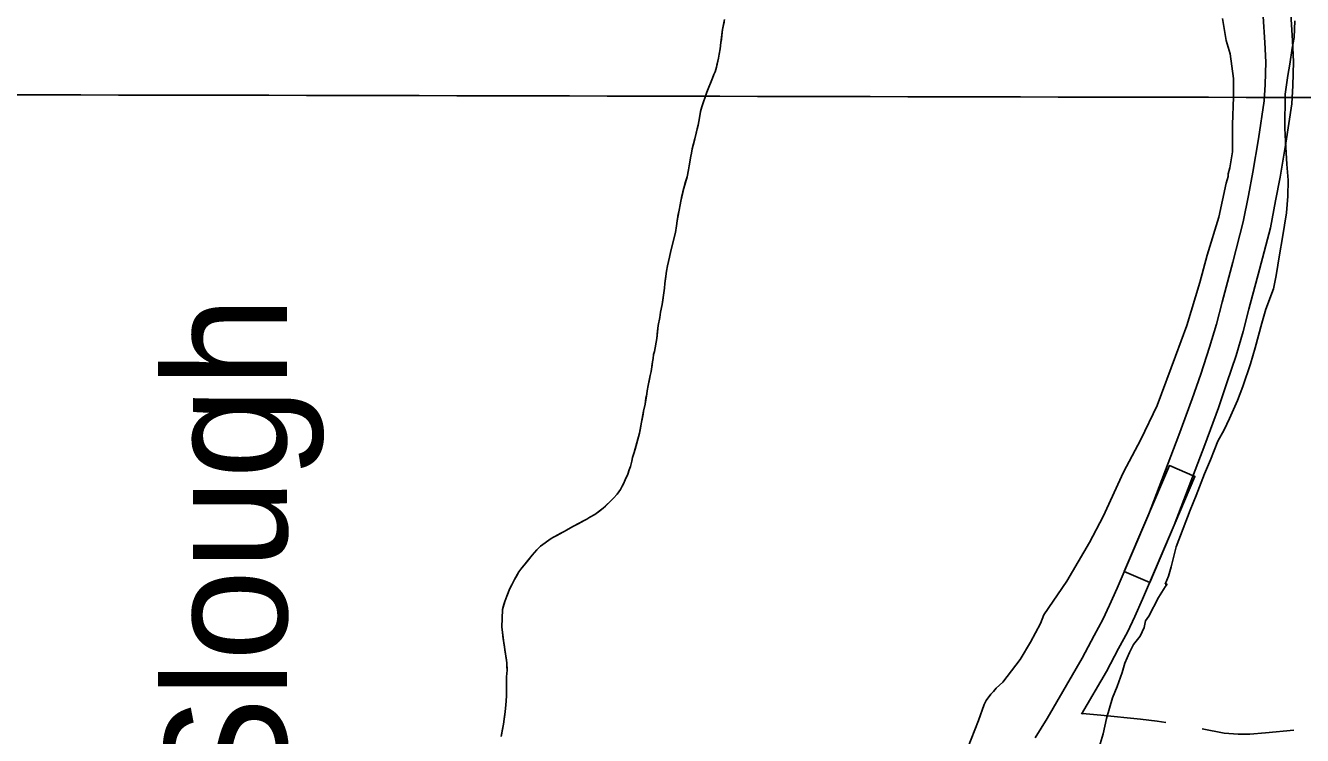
# Model space of a CAD drawing. Extents: x 3172231 to 3210228, y 940198 to 965780.
# Drawn here: x 3197406 to 3198790, y 957106 to 957877 of the extents above; entities that cross this region are included whole.
import ezdxf

# ---------------------------------------------------------------- set-up
doc = ezdxf.new("R2010")
doc.units = 0
for name, color, linetype in [('V-GRID-MAJR', 7, 'Continuous'), ('V-RIVR-IDEN', 7, 'Continuous'), ('V-ROAD-CNTR', 7, 'Continuous'), ('V-SITE-VEGE', 7, 'Continuous'), ('V-TOPO-SHOR', 7, 'Continuous')]:
    doc.layers.add(name, color=color, linetype=linetype)

msp = doc.modelspace()

# ---------------------------------------------------------------- linework, layer by layer
at = {"layer": 'V-GRID-MAJR'}
msp.add_spline([(3176521.954, 957856.218), (3181737.509, 957841.425), (3186953.067, 957827.391), (3192168.626, 957814.116), (3197384.187, 957801.599), (3202599.75, 957789.841), (3207815.315, 957778.841), (3207815.316, 957778.841)], degree=3, dxfattribs=at)
at = {"layer": 'V-ROAD-CNTR'}
for points in [[(3198500.093, 957103.87), (3198513.327, 957124.902), (3198551.194, 957190.445), (3198564.024, 957215), (3198573.521, 957232.131), (3198580.861, 957247.853), (3198589.063, 957266.191), (3198623.073, 957345.979), (3198656.026, 957432.4), (3198670.526, 957471.82), (3198679.718, 957498.551), (3198689.354, 957527.689), (3198696.664, 957552.61), (3198702.926, 957576.72), (3198714.576, 957619.783), (3198725.882, 957663.704), (3198731.448, 957692.304), (3198736.35, 957717.481), (3198742.234, 957753.712), (3198748.539, 957794.908), (3198749.526, 957812.807), (3198750.135, 957837.042), (3198749.182, 957858.413), (3198747.373, 957886.484)], [(3198550.567, 957129.389), (3198577.488, 957175.989), (3198590.442, 957200.778), (3198600.265, 957218.497), (3198608.147, 957235.383), (3198616.557, 957254.183), (3198650.897, 957334.749), (3198684.12, 957421.876), (3198698.792, 957461.762), (3198708.146, 957488.963), (3198717.998, 957518.755), (3198725.582, 957544.616), (3198731.924, 957569.032), (3198743.584, 957612.127), (3198755.158, 957657.094), (3198760.896, 957686.572), (3198765.886, 957712.209), (3198771.868, 957749.038), (3198778.413, 957791.806), (3198779.506, 957811.603), (3198780.151, 957837.334), (3198779.138, 957860.045), (3198777.257, 957889.244)], [(3198641.835, 957120.543), (3198632.315, 957121.839), (3198614.493, 957124.089), (3198571.307, 957128.448), (3198551.659, 957130.084)], [(3198780.521, 957112.074), (3198749.848, 957109.147), (3198733.092, 957108.009), (3198720.259, 957107.655), (3198704.997, 957109.07), (3198681.233, 957113.752)]]:
    msp.add_lwpolyline(points, dxfattribs=at)
msp.add_lwpolyline([(3198596.782, 957284.299), (3198645.796, 957399.289), (3198673.393, 957387.526), (3198624.379, 957272.536)], close=True, dxfattribs=at)
at = {"layer": 'V-SITE-VEGE'}
for p, q in [((3198163.529, 957883.334), (3198161.358, 957872.494)), ((3198707.439, 957860.474), (3198703.22, 957884.368)), ((3198781.709, 957881.878), (3198780.892, 957863.796)), ((3198161.358, 957872.494), (3198159.547, 957858.412)), ((3198158.736, 957851.377), (3198157.743, 957845.477)), ((3198159.547, 957858.412), (3198158.736, 957851.377)), ((3198711.705, 957845.985), (3198707.439, 957860.474)), ((3198778.666, 957852.233), (3198776.405, 957834.887)), ((3198780.892, 957863.796), (3198778.666, 957852.233)), ((3198156.953, 957841.293), (3198154.79, 957831.595)), ((3198157.743, 957845.477), (3198156.953, 957841.293)), ((3198715.184, 957819.203), (3198711.705, 957845.985)), ((3198151.878, 957823.426), (3198150.518, 957819.627)), ((3198153.231, 957826.463), (3198151.878, 957823.426)), ((3198154.79, 957831.595), (3198153.231, 957826.463)), ((3198776.405, 957834.887), (3198774.173, 957822.596)), ((3198150.518, 957819.627), (3198144.128, 957804.439)), ((3198715.082, 957798.948), (3198715.184, 957819.203)), ((3198774.173, 957822.596), (3198771.176, 957802.358)), ((3198144.128, 957804.439), (3198138.877, 957788.665)), ((3198714.205, 957769.293), (3198715.082, 957798.948)), ((3198771.176, 957802.358), (3198770.988, 957765.468)), ((3198137.509, 957783.535), (3198136.126, 957776.494)), ((3198138.877, 957788.665), (3198137.509, 957783.535)), ((3198134.926, 957768.697), (3198133.759, 957764.706)), ((3198136.126, 957776.494), (3198134.926, 957768.697)), ((3198714.056, 957739.634), (3198714.205, 957769.293)), ((3198131.207, 957753.677), (3198128.467, 957743.032)), ((3198133.759, 957764.706), (3198131.207, 957753.677)), ((3198770.988, 957765.468), (3198771.637, 957750.996)), ((3198128.467, 957743.032), (3198127.672, 957738.276)), ((3198771.637, 957750.996), (3198772.958, 957726.394)), ((3198126.886, 957734.854), (3198124.91, 957724.395)), ((3198127.672, 957738.276), (3198126.886, 957734.854)), ((3198711.074, 957722.29), (3198714.056, 957739.634)), ((3198772.958, 957726.394), (3198774.316, 957709.027)), ((3198122.733, 957712.602), (3198119.218, 957700.247)), ((3198124.307, 957720.018), (3198122.733, 957712.602)), ((3198124.91, 957724.395), (3198124.307, 957720.018)), ((3198707.371, 957705.67), (3198709.579, 957712.893)), ((3198709.579, 957712.893), (3198709.593, 957715.785)), ((3198709.593, 957715.785), (3198711.074, 957722.29)), ((3198119.218, 957700.247), (3198115.884, 957685.987)), ((3198699.226, 957668.818), (3198707.371, 957705.67)), ((3198774.316, 957709.027), (3198774.228, 957691.666)), ((3198115.884, 957685.987), (3198115.286, 957682.184)), ((3198774.228, 957691.666), (3198772.69, 957673.588)), ((3198114.102, 957676.287), (3198112.118, 957664.876)), ((3198115.286, 957682.184), (3198114.102, 957676.287)), ((3198772.69, 957673.588), (3198768.213, 957646.845)), ((3198111.509, 957659.547), (3198110.318, 957652.318)), ((3198112.118, 957664.876), (3198111.509, 957659.547)), ((3198686.719, 957627.649), (3198699.226, 957668.818)), ((3198110.318, 957652.318), (3198105.224, 957632.167)), ((3198768.213, 957646.845), (3198765.223, 957628.053)), ((3198105.224, 957632.167), (3198103.848, 957625.511)), ((3198101.685, 957616.004), (3198100.501, 957610.108)), ((3198103.848, 957625.511), (3198101.685, 957616.004)), ((3198678.611, 957598.031), (3198686.719, 957627.649)), ((3198765.223, 957628.053), (3198761.491, 957605.646)), ((3198100.501, 957610.108), (3198098.697, 957596.981)), ((3198761.491, 957605.646), (3198758.524, 957591.195)), ((3198098.281, 957591.84), (3198097.274, 957584.039)), ((3198098.697, 957596.981), (3198098.281, 957591.84)), ((3198664.625, 957551.081), (3198678.611, 957598.031)), ((3198758.524, 957591.195), (3198750.453, 957568.81)), ((3198095.68, 957573.957), (3198093.911, 957565.781)), ((3198097.274, 957584.039), (3198095.68, 957573.957)), ((3198093.108, 957560.074), (3198091.523, 957551.134)), ((3198093.911, 957565.781), (3198093.108, 957560.074)), ((3198750.453, 957568.81), (3198746.035, 957553.641)), ((3198091.523, 957551.134), (3198089.901, 957537.052)), ((3198652.159, 957517.87), (3198664.625, 957551.081)), ((3198746.035, 957553.641), (3198738.664, 957526.914)), ((3198089.901, 957537.052), (3198087.519, 957522.976)), ((3198086.544, 957519.746), (3198085.942, 957515.37)), ((3198087.519, 957522.976), (3198086.544, 957519.746)), ((3198738.664, 957526.914), (3198733.512, 957509.578)), ((3198085.348, 957511.946), (3198083.941, 957501.292)), ((3198085.942, 957515.37), (3198085.348, 957511.946)), ((3198632.355, 957464.44), (3198652.159, 957517.87)), ((3198733.512, 957509.578), (3198725.43, 957485.025)), ((3198082.96, 957497.106), (3198080.789, 957486.268)), ((3198083.941, 957501.292), (3198082.96, 957497.106)), ((3198079.012, 957476.949), (3198077.222, 957465.917)), ((3198079.415, 957480.183), (3198079.012, 957476.949)), ((3198080.789, 957486.268), (3198079.415, 957480.183)), ((3198725.43, 957485.025), (3198719.565, 957469.863)), ((3198077.222, 957465.917), (3198075.643, 957458.118)), ((3198614.805, 957427.638), (3198632.355, 957464.44)), ((3198719.565, 957469.863), (3198710.785, 957450.377)), ((3198075.643, 957458.118), (3198071.289, 957434.533)), ((3198710.785, 957450.377), (3198704.936, 957438.109)), ((3198704.936, 957438.109), (3198698.362, 957425.846)), ((3198071.289, 957434.533), (3198065.432, 957413.625)), ((3198595.816, 957392.289), (3198614.805, 957427.638)), ((3198698.362, 957425.846), (3198690.303, 957405.632)), ((3198063.678, 957407.926), (3198062.89, 957403.932)), ((3198065.432, 957413.625), (3198063.678, 957407.926)), ((3198059.969, 957394.81), (3198058.411, 957389.87)), ((3198061.327, 957398.419), (3198059.969, 957394.81)), ((3198062.89, 957403.932), (3198061.327, 957398.419)), ((3198690.303, 957405.632), (3198683.717, 957390.475)), ((3198055.704, 957383.794), (3198053.961, 957379.616)), ((3198058.411, 957389.87), (3198055.704, 957383.794)), ((3198573.868, 957343.934), (3198595.816, 957392.289)), ((3198683.717, 957390.475), (3198674.912, 957366.646)), ((3198046.836, 957368.239), (3198043.186, 957364.076)), ((3198048.757, 957370.701), (3198046.836, 957368.239)), ((3198050.487, 957373.167), (3198048.757, 957370.701)), ((3198052.419, 957376.962), (3198050.487, 957373.167)), ((3198053.961, 957379.616), (3198052.419, 957376.962)), ((3198674.912, 957366.646), (3198668.32, 957350.766)), ((3198031.873, 957352.918), (3198022.876, 957346.123)), ((3198043.186, 957364.076), (3198031.873, 957352.918)), ((3198011.403, 957339.539), (3197999.746, 957333.526)), ((3198014.082, 957341.237), (3198011.403, 957339.539)), ((3198017.332, 957343.117), (3198014.082, 957341.237)), ((3198022.876, 957346.123), (3198017.332, 957343.117)), ((3198559.258, 957315.796), (3198573.868, 957343.934)), ((3198668.32, 957350.766), (3198652.927, 957311.055)), ((3197989.42, 957327.693), (3197978.144, 957321.676)), ((3197999.746, 957333.526), (3197989.42, 957327.693)), ((3197963.982, 957311.684), (3197959.955, 957307.711)), ((3197975.467, 957319.982), (3197963.982, 957311.684)), ((3197978.144, 957321.676), (3197975.467, 957319.982)), ((3198534.448, 957273.966), (3198559.258, 957315.796)), ((3198652.927, 957311.055), (3198647.754, 957289.383)), ((3197954.964, 957302.222), (3197942.48, 957286.694)), ((3197959.955, 957307.711), (3197954.964, 957302.222)), ((3197940.555, 957283.85), (3197935.738, 957275.694)), ((3197942.48, 957286.694), (3197940.555, 957283.85)), ((3198647.754, 957289.383), (3198644.807, 957279.27)), ((3197932.651, 957270.003), (3197930.718, 957265.825)), ((3197935.738, 957275.694), (3197932.651, 957270.003)), ((3198509.665, 957237.2), (3198534.448, 957273.966)), ((3198643.316, 957270.597), (3198641.13, 957267.715)), ((3198644.807, 957279.27), (3198641.147, 957270.607)), ((3198641.147, 957270.607), (3198643.316, 957270.597)), ((3197927.423, 957257.66), (3197925.287, 957251.772)), ((3197930.718, 957265.825), (3197927.423, 957257.66)), ((3198633.838, 957256.177), (3198623.608, 957235.976)), ((3198641.13, 957267.715), (3198633.838, 957256.177)), ((3197922.756, 957243.219), (3197921.856, 957223.8)), ((3197925.287, 957251.772), (3197922.756, 957243.219)), ((3198495.047, 957207.617), (3198506.001, 957227.814)), ((3198506.001, 957227.814), (3198509.665, 957237.2)), ((3198619.964, 957230.927), (3198618.482, 957223.704)), ((3198623.608, 957235.976), (3198619.964, 957230.927)), ((3197921.856, 957223.8), (3197924.023, 957206.837)), ((3198614.093, 957214.322), (3198606.81, 957204.957)), ((3198618.482, 957223.704), (3198614.093, 957214.322)), ((3197924.023, 957206.837), (3197926.036, 957195.016)), ((3198484.1, 957188.863), (3198495.047, 957207.617)), ((3198606.81, 957204.957), (3198602.427, 957196.298)), ((3197926.036, 957195.016), (3197927.3, 957185.103)), ((3198465.166, 957164.365), (3198484.1, 957188.863)), ((3198602.427, 957196.298), (3198597.303, 957184.749)), ((3197927.628, 957177.292), (3197927.196, 957170.059)), ((3197927.3, 957185.103), (3197927.628, 957177.292)), ((3198594.358, 957174.638), (3198589.218, 957159.473)), ((3198597.303, 957184.749), (3198594.358, 957174.638)), ((3197926.936, 957159.966), (3197926.866, 957149.683)), ((3197927.159, 957164.535), (3197926.936, 957159.966)), ((3197927.196, 957170.059), (3197927.159, 957164.535)), ((3198457.9, 957157.891), (3198465.166, 957164.365)), ((3198589.218, 957159.473), (3198584.092, 957147.201)), ((3197926.866, 957149.683), (3197926.634, 957143.783)), ((3198446.98, 957144.203), (3198452.08, 957151.412)), ((3198452.08, 957151.412), (3198454.988, 957154.291)), ((3198454.988, 957154.291), (3198457.9, 957157.891)), ((3198584.092, 957147.201), (3198577.466, 957124.808)), ((3197925.412, 957132.175), (3197923.794, 957118.664)), ((3197926.634, 957143.783), (3197925.412, 957132.175)), ((3198438.913, 957122.543), (3198444.787, 957139.873)), ((3198444.787, 957139.873), (3198446.98, 957144.203)), ((3197923.794, 957118.664), (3197921.414, 957105.16)), ((3198422.791, 957082.115), (3198438.913, 957122.543)), ((3198577.466, 957124.808), (3198573.766, 957108.191)), ((3198573.766, 957108.191), (3198566.403, 957082.908))]:
    msp.add_line(p, q, dxfattribs=at)
at = {"layer": 'V-TOPO-SHOR'}
for points in [[(3198113.31, 957671.913), (3198114.102, 957676.287), (3198115.286, 957682.184), (3198115.884, 957685.987), (3198117.256, 957691.883), (3198118.239, 957696.255), (3198119.218, 957700.247), (3198121.172, 957707.28), (3198122.733, 957712.602), (3198124.307, 957720.018), (3198124.91, 957724.395), (3198126.886, 957734.854), (3198127.672, 957738.276), (3198128.467, 957743.032), (3198129.446, 957747.025), (3198131.207, 957753.677), (3198132.975, 957761.474), (3198133.759, 957764.706), (3198134.928, 957768.697), (3198136.126, 957776.496), (3198137.509, 957783.533), (3198138.877, 957788.665), (3198144.128, 957804.437), (3198150.518, 957819.627), (3198151.878, 957823.426), (3198153.231, 957826.463), (3198154.79, 957831.595), (3198155.578, 957835.399), (3198156.953, 957841.293), (3198157.743, 957845.477), (3198158.736, 957851.375), (3198159.142, 957854.99), (3198159.547, 957858.414), (3198159.949, 957861.459), (3198160.551, 957865.836), (3198161.358, 957872.494), (3198162.937, 957880.291)], [(3197927.198, 957170.059), (3197927.411, 957173.485), (3197927.628, 957177.292), (3197927.462, 957180.723), (3197927.3, 957185.103), (3197926.577, 957190.631), (3197926.036, 957195.016), (3197925.303, 957199.019), (3197924.758, 957202.833), (3197924.023, 957206.837), (3197923.483, 957211.219), (3197922.577, 957218.082), (3197921.856, 957223.8), (3197922.753, 957243.219), (3197924.312, 957248.35), (3197925.289, 957251.772), (3197927.423, 957257.66), (3197930.718, 957265.825), (3197932.651, 957270.003), (3197935.738, 957275.694), (3197937.857, 957279.299), (3197940.555, 957283.85), (3197942.48, 957286.692), (3197945.744, 957290.669), (3197947.858, 957293.322), (3197950.739, 957296.92), (3197954.964, 957302.222), (3197959.955, 957307.711), (3197963.982, 957311.682), (3197975.467, 957319.982), (3197978.144, 957321.676), (3197982.348, 957323.933), (3197985.215, 957325.436), (3197989.42, 957327.693), (3197992.099, 957329.198), (3197996.496, 957331.644), (3197999.746, 957333.526), (3198004.907, 957336.156), (3198011.403, 957339.539), (3198014.082, 957341.235), (3198017.332, 957343.117), (3198022.876, 957346.123), (3198026.706, 957348.953), (3198031.873, 957352.918), (3198034.367, 957355.376), (3198038.201, 957359.159), (3198040.886, 957361.807), (3198043.186, 957364.076), (3198046.836, 957368.239), (3198048.757, 957370.701), (3198050.487, 957373.167), (3198052.419, 957376.962), (3198053.961, 957379.616), (3198055.704, 957383.794), (3198057.057, 957386.831), (3198058.411, 957389.87), (3198059.969, 957394.81), (3198061.327, 957398.419), (3198062.89, 957403.932), (3198063.678, 957407.926), (3198065.432, 957413.625), (3198066.408, 957417.238), (3198071.291, 957434.533), (3198072.28, 957439.86), (3198073.468, 957446.326), (3198074.062, 957449.75), (3198075.049, 957454.884), (3198075.643, 957458.118), (3198076.628, 957462.683), (3198077.222, 957465.917), (3198078.217, 957472.384), (3198079.012, 957476.949), (3198079.415, 957480.183), (3198080.789, 957486.268), (3198082.17, 957492.924), (3198082.96, 957497.108), (3198083.941, 957501.292), (3198084.943, 957508.521), (3198085.348, 957511.946), (3198085.942, 957515.37), (3198086.544, 957519.746), (3198087.519, 957522.976), (3198089.901, 957537.052), (3198090.913, 957545.424), (3198091.523, 957551.134), (3198093.108, 957560.074), (3198093.911, 957565.781), (3198095.68, 957573.957), (3198096.477, 957578.905), (3198097.274, 957584.039), (3198098.281, 957591.84), (3198098.697, 957596.981), (3198099.703, 957604.591), (3198100.501, 957610.108), (3198101.685, 957616.004), (3198103.848, 957625.511), (3198105.226, 957632.167), (3198110.318, 957652.318), (3198111.509, 957659.547), (3198112.118, 957664.876), (3198113.31, 957671.913)], [(3197921.414, 957105.16), (3197922.803, 957113.149), (3197923.794, 957118.664), (3197924.801, 957126.846), (3197925.412, 957132.175), (3197926.225, 957139.595), (3197926.634, 957143.783), (3197926.866, 957149.683), (3197926.888, 957153.111), (3197926.913, 957156.73), (3197926.936, 957159.966), (3197927.159, 957164.535), (3197927.198, 957170.059)]]:
    msp.add_lwpolyline(points, dxfattribs=at)

# ---------------------------------------------------------------- texts
at = {"layer": 'V-RIVR-IDEN'}
msp.add_text('Artonish Lake or Willow Slough', height=132.99974, rotation=90, dxfattribs=at).set_placement((3197689.161, 955121.489))

doc.saveas('drawing.dxf')
